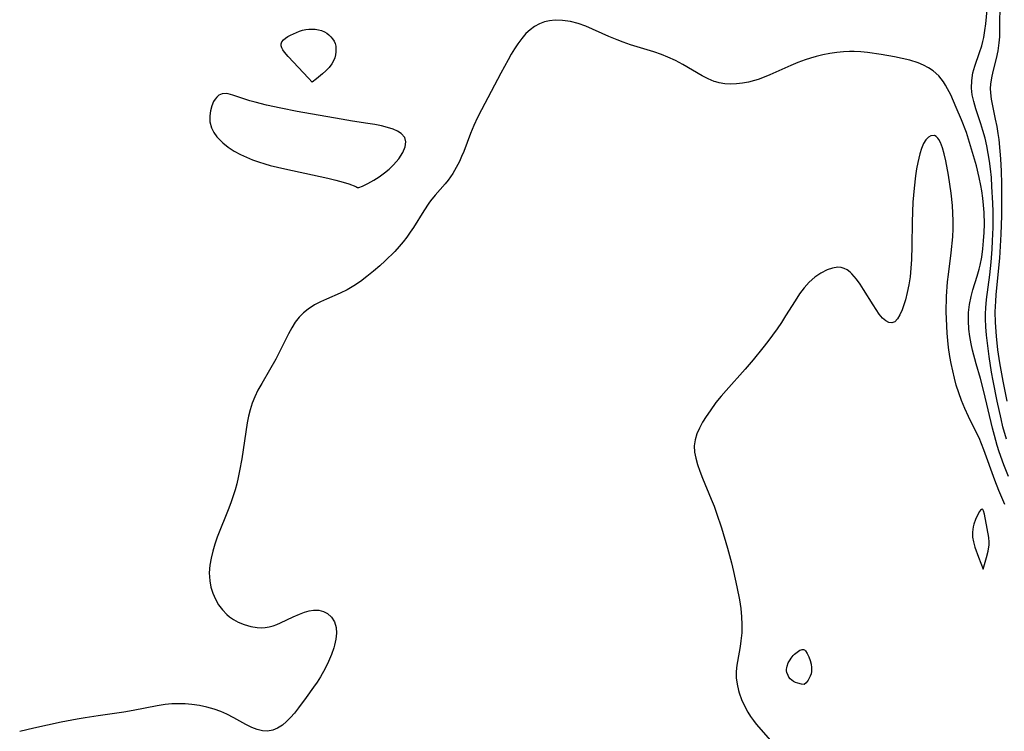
# Model space of a CAD drawing. Header units: metres. Extents: x 1073367 to 1082519, y 1569854 to 1574957.
# Tile 692 of 1056: x 1081273 to 1081493, y 1570230 to 1570389. Entities that reach past the tile are written whole.
import ezdxf

# ---------------------------------------------------------------- set-up
doc = ezdxf.new("R2010")
doc.units = ezdxf.units.M
doc.layers.add('CGG_CurvaNivelLidar_v1', color=253, linetype='Continuous', lineweight=30)

msp = doc.modelspace()

# ---------------------------------------------------------------- linework, layer by layer
at = {"layer": 'CGG_CurvaNivelLidar_v1'}
for p, q in [((1081492.2328, 1570386.2399, 78), (1081492.288, 1570393.514, 78)), ((1081489.0452, 1570387.905, 78.5), (1081489.3377, 1570391.0246, 78.5)), ((1081390.4103, 1570388.3194, 79), (1081389.2862, 1570387.9182, 79)), ((1081391.5915, 1570388.569, 79), (1081390.4103, 1570388.3194, 79)), ((1081392.814, 1570388.6901, 79), (1081391.5915, 1570388.569, 79)), ((1081394.4356, 1570388.6756, 79), (1081392.814, 1570388.6901, 79)), ((1081396.2138, 1570388.434, 79), (1081394.4356, 1570388.6756, 79)), ((1081397.9885, 1570387.9732, 79), (1081396.2138, 1570388.434, 79)), ((1081334.9991, 1570385.9917, 78.5), (1081335.6953, 1570386.2467, 78.5)), ((1081335.6953, 1570386.2467, 78.5), (1081336.382, 1570386.4459, 78.5)), ((1081336.382, 1570386.4459, 78.5), (1081337.0801, 1570386.5971, 78.5)), ((1081337.0801, 1570386.5971, 78.5), (1081337.783, 1570386.6955, 78.5)), ((1081337.783, 1570386.6955, 78.5), (1081338.4849, 1570386.7311, 78.5)), ((1081338.4849, 1570386.7311, 78.5), (1081339.2067, 1570386.6906, 78.5)), ((1081339.2067, 1570386.6906, 78.5), (1081339.9126, 1570386.5743, 78.5)), ((1081339.9126, 1570386.5743, 78.5), (1081340.5922, 1570386.3834, 78.5)), ((1081340.5922, 1570386.3834, 78.5), (1081341.2326, 1570386.1123, 78.5)), ((1081341.2326, 1570386.1123, 78.5), (1081341.7663, 1570385.7926, 78.5)), ((1081387.2097, 1570386.589, 79), (1081386.2791, 1570385.7126, 79)), ((1081388.2113, 1570387.3325, 79), (1081387.2097, 1570386.589, 79)), ((1081389.2862, 1570387.9182, 79), (1081388.2113, 1570387.3325, 79)), ((1081399.6389, 1570387.3629, 79), (1081397.9885, 1570387.9732, 79)), ((1081404.8465, 1570385.0707, 79), (1081399.6389, 1570387.3629, 79)), ((1081488.592, 1570384.875, 78.5), (1081488.8461, 1570386.3757, 78.5)), ((1081488.8461, 1570386.3757, 78.5), (1081489.0452, 1570387.905, 78.5)), ((1081492.1753, 1570384.9549, 78), (1081492.2328, 1570386.2399, 78)), ((1081331.5583, 1570383.4513, 78.5), (1081331.747, 1570383.8805, 78.5)), ((1081331.747, 1570383.8805, 78.5), (1081332.0921, 1570384.2845, 78.5)), ((1081332.0921, 1570384.2845, 78.5), (1081332.5501, 1570384.6677, 78.5)), ((1081332.5501, 1570384.6677, 78.5), (1081333.0894, 1570385.032, 78.5)), ((1081333.0894, 1570385.032, 78.5), (1081333.6872, 1570385.3766, 78.5)), ((1081333.6872, 1570385.3766, 78.5), (1081334.3274, 1570385.6986, 78.5)), ((1081334.3274, 1570385.6986, 78.5), (1081334.9991, 1570385.9917, 78.5)), ((1081341.7663, 1570385.7926, 78.5), (1081342.2551, 1570385.4125, 78.5)), ((1081342.2551, 1570385.4125, 78.5), (1081342.6962, 1570384.9837, 78.5)), ((1081342.6962, 1570384.9837, 78.5), (1081343.083, 1570384.5139, 78.5)), ((1081343.083, 1570384.5139, 78.5), (1081343.404, 1570384.0078, 78.5)), ((1081343.404, 1570384.0078, 78.5), (1081343.642, 1570383.4668, 78.5)), ((1081385.3439, 1570384.6323, 79), (1081384.4728, 1570383.4493, 79)), ((1081386.2791, 1570385.7126, 79), (1081385.3439, 1570384.6323, 79)), ((1081406.6624, 1570384.3137, 79), (1081404.8465, 1570385.0707, 79)), ((1081408.0104, 1570383.7959, 79), (1081406.6624, 1570384.3137, 79)), ((1081488.1533, 1570383.0123, 78.5), (1081488.3865, 1570383.9126, 78.5)), ((1081488.3865, 1570383.9126, 78.5), (1081488.592, 1570384.875, 78.5)), ((1081492.0677, 1570383.6832, 78), (1081492.1753, 1570384.9549, 78)), ((1081331.5589, 1570383.0138, 78.5), (1081331.5583, 1570383.4513, 78.5)), ((1081331.7082, 1570382.554, 78.5), (1081331.5589, 1570383.0138, 78.5)), ((1081331.9695, 1570382.0773, 78.5), (1081331.7082, 1570382.554, 78.5)), ((1081332.3138, 1570381.5877, 78.5), (1081331.9695, 1570382.0773, 78.5)), ((1081343.642, 1570383.4668, 78.5), (1081343.7849, 1570382.8729, 78.5)), ((1081343.7849, 1570382.8729, 78.5), (1081343.8366, 1570382.2528, 78.5)), ((1081343.8366, 1570382.2528, 78.5), (1081343.8129, 1570381.6169, 78.5)), ((1081383.7175, 1570382.3005, 79), (1081382.9908, 1570381.1044, 79)), ((1081384.4728, 1570383.4493, 79), (1081383.7175, 1570382.3005, 79)), ((1081409.6884, 1570383.2171, 79), (1081408.0104, 1570383.7959, 79)), ((1081414.8995, 1570381.6332, 79), (1081409.6884, 1570383.2171, 79)), ((1081457.298, 1570381.6579, 79), (1081455.746, 1570381.5002, 79)), ((1081458.6029, 1570381.7201, 79), (1081457.298, 1570381.6579, 79)), ((1081459.6358, 1570381.7166, 79), (1081458.6029, 1570381.7201, 79)), ((1081461.1448, 1570381.6321, 79), (1081459.6358, 1570381.7166, 79)), ((1081487.6816, 1570381.5172, 78.5), (1081488.1533, 1570383.0123, 78.5)), ((1081491.4382, 1570380.1415, 78), (1081491.8045, 1570381.8948, 78)), ((1081491.8045, 1570381.8948, 78), (1081492.0677, 1570383.6832, 78)), ((1081333.1706, 1570380.5756, 78.5), (1081332.3138, 1570381.5877, 78.5)), ((1081337.7077, 1570375.7309, 78.5), (1081333.1706, 1570380.5756, 78.5)), ((1081343.2938, 1570379.642, 78.5), (1081342.8809, 1570378.9236, 78.5)), ((1081343.5699, 1570380.3314, 78.5), (1081343.2938, 1570379.642, 78.5)), ((1081343.7239, 1570380.9748, 78.5), (1081343.5699, 1570380.3314, 78.5)), ((1081343.8129, 1570381.6169, 78.5), (1081343.7239, 1570380.9748, 78.5)), ((1081382.2836, 1570379.8744, 79), (1081380.6448, 1570376.8682, 79)), ((1081382.9908, 1570381.1044, 79), (1081382.2836, 1570379.8744, 79)), ((1081416.6022, 1570381.0471, 79), (1081414.8995, 1570381.6332, 79)), ((1081418.0236, 1570380.4739, 79), (1081416.6022, 1570381.0471, 79)), ((1081419.7169, 1570379.6693, 79), (1081418.0236, 1570380.4739, 79)), ((1081421.3617, 1570378.7828, 79), (1081419.7169, 1570379.6693, 79)), ((1081448.7077, 1570379.8357, 79), (1081447.0835, 1570379.2427, 79)), ((1081449.9132, 1570380.2274, 79), (1081448.7077, 1570379.8357, 79)), ((1081451.1296, 1570380.5786, 79), (1081449.9132, 1570380.2274, 79)), ((1081452.6584, 1570380.9552, 79), (1081451.1296, 1570380.5786, 79)), ((1081454.1984, 1570381.2635, 79), (1081452.6584, 1570380.9552, 79)), ((1081455.746, 1570381.5002, 79), (1081454.1984, 1570381.2635, 79)), ((1081462.6508, 1570381.4761, 79), (1081461.1448, 1570381.6321, 79)), ((1081465.6543, 1570381.0428, 79), (1081462.6508, 1570381.4761, 79)), ((1081468.6396, 1570380.5357, 79), (1081465.6543, 1570381.0428, 79)), ((1081470.3778, 1570380.1762, 79), (1081468.6396, 1570380.5357, 79)), ((1081472.0706, 1570379.7472, 79), (1081470.3778, 1570380.1762, 79)), ((1081473.9226, 1570379.1481, 79), (1081472.0706, 1570379.7472, 79)), ((1081486.6008, 1570378.4684, 78.5), (1081487.6816, 1570381.5172, 78.5)), ((1081490.7147, 1570377.2351, 78), (1081491.4382, 1570380.1415, 78)), ((1081341.587, 1570377.3924, 78.5), (1081340.8492, 1570376.6991, 78.5)), ((1081342.2836, 1570378.1409, 78.5), (1081341.587, 1570377.3924, 78.5)), ((1081342.8809, 1570378.9236, 78.5), (1081342.2836, 1570378.1409, 78.5)), ((1081425.6415, 1570376.2859, 79), (1081421.3617, 1570378.7828, 79)), ((1081445.4814, 1570378.5951, 79), (1081440.7992, 1570376.4936, 79)), ((1081447.0835, 1570379.2427, 79), (1081445.4814, 1570378.5951, 79)), ((1081475.1379, 1570378.6592, 79), (1081473.9226, 1570379.1481, 79)), ((1081476.2808, 1570378.0871, 79), (1081475.1379, 1570378.6592, 79)), ((1081477.3306, 1570377.4022, 79), (1081476.2808, 1570378.0871, 79)), ((1081478.5597, 1570376.2762, 79), (1081477.3306, 1570377.4022, 79)), ((1081486.1733, 1570376.9395, 78.5), (1081486.6008, 1570378.4684, 78.5)), ((1081338.5, 1570374.8379, 78.5), (1081337.7077, 1570375.7309, 78.5)), ((1081339.4739, 1570375.5648, 78.5), (1081338.5, 1570374.8379, 78.5)), ((1081340.8492, 1570376.6991, 78.5), (1081339.4739, 1570375.5648, 78.5)), ((1081380.6448, 1570376.8682, 79), (1081376.3207, 1570368.6976, 79)), ((1081426.9851, 1570375.5983, 79), (1081425.6415, 1570376.2859, 79)), ((1081428.3561, 1570375.0373, 79), (1081426.9851, 1570375.5983, 79)), ((1081437.3961, 1570375.208, 79), (1081436.038, 1570374.8566, 79)), ((1081438.1951, 1570375.4614, 79), (1081437.3961, 1570375.208, 79)), ((1081439.5014, 1570375.9464, 79), (1081438.1951, 1570375.4614, 79)), ((1081440.7992, 1570376.4936, 79), (1081439.5014, 1570375.9464, 79)), ((1081479.5992, 1570374.9443, 79), (1081478.5597, 1570376.2762, 79)), ((1081485.8803, 1570373.4983, 78.5), (1081485.909, 1570375.2322, 78.5)), ((1081485.909, 1570375.2322, 78.5), (1081486.1733, 1570376.9395, 78.5)), ((1081490.1928, 1570374.3796, 78), (1081490.4027, 1570375.8048, 78)), ((1081490.4027, 1570375.8048, 78), (1081490.7147, 1570377.2351, 78)), ((1081428.7583, 1570374.9069, 79), (1081428.3561, 1570375.0373, 79)), ((1081429.4462, 1570374.7239, 79), (1081428.7583, 1570374.9069, 79)), ((1081430.7125, 1570374.5079, 79), (1081429.4462, 1570374.7239, 79)), ((1081432.0046, 1570374.4231, 79), (1081430.7125, 1570374.5079, 79)), ((1081433.3135, 1570374.456, 79), (1081432.0046, 1570374.4231, 79)), ((1081434.6748, 1570374.6037, 79), (1081433.3135, 1570374.456, 79)), ((1081436.038, 1570374.8566, 79), (1081434.6748, 1570374.6037, 79)), ((1081480.0769, 1570374.1751, 79), (1081479.5992, 1570374.9443, 79)), ((1081480.5226, 1570373.3691, 79), (1081480.0769, 1570374.1751, 79)), ((1081481.2165, 1570371.9906, 79), (1081480.5226, 1570373.3691, 79)), ((1081486.0466, 1570372.0204, 78.5), (1081485.8803, 1570373.4983, 78.5)), ((1081490.1382, 1570373.4238, 78), (1081490.1928, 1570374.3796, 78)), ((1081490.1639, 1570372.5035, 78), (1081490.1382, 1570373.4238, 78)), ((1081316.8065, 1570371.0643, 79), (1081316.4791, 1570370.5177, 79)), ((1081317.1807, 1570371.532, 79), (1081316.8065, 1570371.0643, 79)), ((1081317.6885, 1570371.9614, 79), (1081317.1807, 1570371.532, 79)), ((1081318.4212, 1570372.2665, 79), (1081317.6885, 1570371.9614, 79)), ((1081319.3668, 1570372.2854, 79), (1081318.4212, 1570372.2665, 79)), ((1081319.7168, 1570372.2304, 79), (1081319.3668, 1570372.2854, 79)), ((1081320.7883, 1570371.96, 79), (1081319.7168, 1570372.2304, 79)), ((1081324.5982, 1570370.6897, 79), (1081320.7883, 1570371.96, 79)), ((1081325.8004, 1570370.3524, 79), (1081324.5982, 1570370.6897, 79)), ((1081482.4624, 1570369.2136, 79), (1081481.2165, 1570371.9906, 79)), ((1081486.3586, 1570370.542, 78.5), (1081486.0466, 1570372.0204, 78.5)), ((1081490.3308, 1570371.0453, 78), (1081490.1639, 1570372.5035, 78)), ((1081490.6039, 1570369.573, 78), (1081490.3308, 1570371.0453, 78)), ((1081315.7703, 1570368.4611, 79), (1081315.6253, 1570367.3115, 79)), ((1081316.0623, 1570369.5436, 79), (1081315.7703, 1570368.4611, 79)), ((1081316.4791, 1570370.5177, 79), (1081316.0623, 1570369.5436, 79)), ((1081328.3329, 1570369.743, 79), (1081325.8004, 1570370.3524, 79)), ((1081331.4921, 1570369.0466, 79), (1081328.3329, 1570369.743, 79)), ((1081335.1719, 1570368.3143, 79), (1081331.4921, 1570369.0466, 79)), ((1081376.3207, 1570368.6976, 79), (1081375.4448, 1570366.9553, 79)), ((1081483.6149, 1570366.4378, 79), (1081482.4624, 1570369.2136, 79)), ((1081486.8375, 1570368.8839, 78.5), (1081486.3586, 1570370.542, 78.5)), ((1081487.967, 1570365.5344, 78.5), (1081486.8375, 1570368.8839, 78.5)), ((1081491.2711, 1570366.5647, 78), (1081490.6039, 1570369.573, 78)), ((1081315.6253, 1570367.3115, 79), (1081315.6779, 1570365.9612, 79)), ((1081344.9644, 1570366.551, 79), (1081335.1719, 1570368.3143, 79)), ((1081347.5319, 1570366.1246, 79), (1081344.9644, 1570366.551, 79)), ((1081375.4448, 1570366.9553, 79), (1081374.6323, 1570365.1801, 79)), ((1081484.7195, 1570363.565, 79), (1081483.6149, 1570366.4378, 79)), ((1081491.588, 1570364.9698, 78), (1081491.2711, 1570366.5647, 78)), ((1081315.6779, 1570365.9612, 79), (1081316.009, 1570364.6321, 79)), ((1081316.009, 1570364.6321, 79), (1081316.5262, 1570363.5833, 79)), ((1081350.9622, 1570365.6414, 79), (1081347.5319, 1570366.1246, 79)), ((1081352.5063, 1570365.3873, 79), (1081350.9622, 1570365.6414, 79)), ((1081353.988, 1570365.0888, 79), (1081352.5063, 1570365.3873, 79)), ((1081355.3817, 1570364.7407, 79), (1081353.988, 1570365.0888, 79)), ((1081356.6528, 1570364.333, 79), (1081355.3817, 1570364.7407, 79)), ((1081357.5823, 1570363.9297, 79), (1081356.6528, 1570364.333, 79)), ((1081374.6323, 1570365.1801, 79), (1081373.8963, 1570363.388, 79)), ((1081488.4372, 1570364.0401, 78.5), (1081487.967, 1570365.5344, 78.5)), ((1081491.8583, 1570363.3465, 78), (1081491.588, 1570364.9698, 78)), ((1081316.5262, 1570363.5833, 79), (1081317.2385, 1570362.595, 79)), ((1081317.2385, 1570362.595, 79), (1081317.8532, 1570361.9234, 79)), ((1081317.8532, 1570361.9234, 79), (1081318.5395, 1570361.2835, 79)), ((1081358.4256, 1570363.3722, 79), (1081357.5823, 1570363.9297, 79)), ((1081359.1939, 1570362.4645, 79), (1081358.4256, 1570363.3722, 79)), ((1081359.4431, 1570361.5285, 79), (1081359.1939, 1570362.4645, 79)), ((1081373.8963, 1570363.388, 79), (1081372.3858, 1570359.3369, 79)), ((1081475.6896, 1570361.9791, 79.5), (1081475.1679, 1570361.1129, 79.5)), ((1081476.2233, 1570362.5459, 79.5), (1081475.6896, 1570361.9791, 79.5)), ((1081476.7951, 1570362.8845, 79.5), (1081476.2233, 1570362.5459, 79.5)), ((1081477.6019, 1570362.9135, 79.5), (1081476.7951, 1570362.8845, 79.5)), ((1081477.9885, 1570362.7027, 79.5), (1081477.6019, 1570362.9135, 79.5)), ((1081478.3459, 1570362.3525, 79.5), (1081477.9885, 1570362.7027, 79.5)), ((1081478.5819, 1570362.0297, 79.5), (1081478.3459, 1570362.3525, 79.5)), ((1081478.9444, 1570361.3607, 79.5), (1081478.5819, 1570362.0297, 79.5)), ((1081485.2215, 1570362.0937, 79), (1081484.7195, 1570363.565, 79)), ((1081486.5774, 1570357.638, 79), (1081485.2215, 1570362.0937, 79)), ((1081488.8952, 1570362.3328, 78.5), (1081488.4372, 1570364.0401, 78.5)), ((1081489.2768, 1570360.6466, 78.5), (1081488.8952, 1570362.3328, 78.5)), ((1081492.0331, 1570362.0623, 78), (1081491.8583, 1570363.3465, 78)), ((1081492.3065, 1570359.4618, 78), (1081492.0331, 1570362.0623, 78)), ((1081318.5395, 1570361.2835, 79), (1081319.7494, 1570360.3304, 79)), ((1081319.7494, 1570360.3304, 79), (1081321.0814, 1570359.4555, 79)), ((1081358.7867, 1570359.0977, 79), (1081359.3257, 1570360.4247, 79)), ((1081359.3257, 1570360.4247, 79), (1081359.4431, 1570361.5285, 79)), ((1081474.7192, 1570360.0505, 79.5), (1081474.3314, 1570358.8375, 79.5)), ((1081475.1679, 1570361.1129, 79.5), (1081474.7192, 1570360.0505, 79.5)), ((1081479.3898, 1570360.1834, 79.5), (1081478.9444, 1570361.3607, 79.5)), ((1081479.7691, 1570358.8109, 79.5), (1081479.3898, 1570360.1834, 79.5)), ((1081489.6053, 1570358.9385, 78.5), (1081489.2768, 1570360.6466, 78.5)), ((1081321.0814, 1570359.4555, 79), (1081322.5137, 1570358.6667, 79)), ((1081322.5137, 1570358.6667, 79), (1081323.8124, 1570358.0629, 79)), ((1081323.8124, 1570358.0629, 79), (1081325.1504, 1570357.5196, 79)), ((1081325.1504, 1570357.5196, 79), (1081326.5262, 1570357.028, 79)), ((1081356.7119, 1570356.3566, 79), (1081357.8876, 1570357.7195, 79)), ((1081357.8876, 1570357.7195, 79), (1081358.7867, 1570359.0977, 79)), ((1081371.911, 1570358.1995, 79), (1081371.4057, 1570357.0872, 79)), ((1081372.3858, 1570359.3369, 79), (1081371.911, 1570358.1995, 79)), ((1081474.3314, 1570358.8375, 79.5), (1081473.8695, 1570356.925, 79.5)), ((1081480.1044, 1570357.2978, 79.5), (1081479.7691, 1570358.8109, 79.5)), ((1081486.9862, 1570356.143, 79), (1081486.5774, 1570357.638, 79)), ((1081489.8835, 1570357.2134, 78.5), (1081489.6053, 1570358.9385, 78.5)), ((1081492.4437, 1570357.7391, 78), (1081492.3065, 1570359.4618, 78)), ((1081492.591, 1570354.9294, 78), (1081492.4437, 1570357.7391, 78)), ((1081326.5262, 1570357.028, 79), (1081327.9331, 1570356.5883, 79)), ((1081327.9331, 1570356.5883, 79), (1081329.1525, 1570356.2546, 79)), ((1081329.1525, 1570356.2546, 79), (1081332.3884, 1570355.4867, 79)), ((1081332.3884, 1570355.4867, 79), (1081340.2842, 1570353.7893, 79)), ((1081354.7085, 1570354.5515, 79), (1081355.744, 1570355.4231, 79)), ((1081355.744, 1570355.4231, 79), (1081356.7119, 1570356.3566, 79)), ((1081370.7314, 1570355.7411, 79), (1081369.98, 1570354.4592, 79)), ((1081371.4057, 1570357.0872, 79), (1081370.7314, 1570355.7411, 79)), ((1081473.5913, 1570355.444, 79.5), (1081473.3526, 1570353.9038, 79.5)), ((1081473.8695, 1570356.925, 79.5), (1081473.5913, 1570355.444, 79.5)), ((1081480.7076, 1570354.0325, 79.5), (1081480.1044, 1570357.2978, 79.5)), ((1081487.6129, 1570353.5629, 79), (1081486.9862, 1570356.143, 79)), ((1081490.1108, 1570355.4747, 78.5), (1081489.8835, 1570357.2134, 78.5)), ((1081490.3065, 1570353.5024, 78.5), (1081490.1108, 1570355.4747, 78.5)), ((1081340.2842, 1570353.7893, 79), (1081342.0285, 1570353.3982, 79)), ((1081342.0285, 1570353.3982, 79), (1081343.8258, 1570352.9509, 79)), ((1081352.3271, 1570352.9139, 79), (1081353.513, 1570353.6737, 79)), ((1081353.513, 1570353.6737, 79), (1081354.7085, 1570354.5515, 79)), ((1081369.4569, 1570353.6983, 79), (1081368.8986, 1570352.9646, 79)), ((1081369.98, 1570354.4592, 79), (1081369.4569, 1570353.6983, 79)), ((1081473.3526, 1570353.9038, 79.5), (1081473.0276, 1570351.1809, 79.5)), ((1081481.3091, 1570350.014, 79.5), (1081480.7076, 1570354.0325, 79.5)), ((1081487.9869, 1570351.7223, 79), (1081487.6129, 1570353.5629, 79)), ((1081490.4516, 1570351.5614, 78.5), (1081490.3065, 1570353.5024, 78.5)), ((1081492.6635, 1570352.1333, 78), (1081492.591, 1570354.9294, 78)), ((1081343.8258, 1570352.9509, 79), (1081345.4096, 1570352.5077, 79)), ((1081345.4096, 1570352.5077, 79), (1081346.723, 1570352.0929, 79)), ((1081346.723, 1570352.0929, 79), (1081348.2804, 1570351.4979, 79)), ((1081348.2804, 1570351.4979, 79), (1081348.5, 1570351.3436, 79)), ((1081348.5, 1570351.3436, 79), (1081348.6008, 1570351.2785, 79)), ((1081348.6008, 1570351.2785, 79), (1081348.9383, 1570351.3336, 79)), ((1081348.9383, 1570351.3336, 79), (1081349.7896, 1570351.6264, 79)), ((1081349.7896, 1570351.6264, 79), (1081350.9559, 1570352.1591, 79)), ((1081350.9559, 1570352.1591, 79), (1081352.3271, 1570352.9139, 79)), ((1081368.2277, 1570352.1478, 79), (1081366.0257, 1570349.6193, 79)), ((1081368.8986, 1570352.9646, 79), (1081368.2277, 1570352.1478, 79)), ((1081473.0276, 1570351.1809, 79.5), (1081472.7841, 1570347.988, 79.5)), ((1081488.1877, 1570350.5547, 79), (1081487.9869, 1570351.7223, 79)), ((1081490.646, 1570347.807, 78.5), (1081490.4516, 1570351.5614, 78.5)), ((1081492.6852, 1570347.814, 78), (1081492.6635, 1570352.1333, 78)), ((1081366.0257, 1570349.6193, 79), (1081364.9737, 1570348.3422, 79)), ((1081481.6075, 1570347.2787, 79.5), (1081481.3091, 1570350.014, 79.5)), ((1081488.4116, 1570348.9391, 79), (1081488.1877, 1570350.5547, 79)), ((1081488.5776, 1570347.3184, 79), (1081488.4116, 1570348.9391, 79)), ((1081364.5601, 1570347.7946, 79), (1081363.4341, 1570346.0926, 79)), ((1081364.9737, 1570348.3422, 79), (1081364.5601, 1570347.7946, 79)), ((1081472.7841, 1570347.988, 79.5), (1081472.6012, 1570343.6207, 79.5)), ((1081481.7353, 1570345.5708, 79.5), (1081481.6075, 1570347.2787, 79.5)), ((1081488.6886, 1570345.695, 79), (1081488.5776, 1570347.3184, 79)), ((1081490.6945, 1570345.9257, 78.5), (1081490.646, 1570347.807, 78.5)), ((1081492.6439, 1570344.9523, 78), (1081492.6852, 1570347.814, 78)), ((1081363.4341, 1570346.0926, 79), (1081361.1507, 1570342.3691, 79)), ((1081481.7966, 1570343.8614, 79.5), (1081481.7353, 1570345.5708, 79.5)), ((1081488.7492, 1570343.067, 79), (1081488.6886, 1570345.695, 79)), ((1081490.6778, 1570342.3905, 78.5), (1081490.6945, 1570345.9257, 78.5)), ((1081492.4993, 1570340.8292, 78), (1081492.6439, 1570344.9523, 78)), ((1081361.1507, 1570342.3691, 79), (1081360.4277, 1570341.2929, 79)), ((1081472.6012, 1570343.6207, 79.5), (1081472.5182, 1570338.2842, 79.5)), ((1081481.6667, 1570340.2506, 79.5), (1081481.7706, 1570342.0548, 79.5)), ((1081481.7706, 1570342.0548, 79.5), (1081481.7966, 1570343.8614, 79.5)), ((1081488.7032, 1570341.2204, 79), (1081488.7492, 1570343.067, 79)), ((1081490.569, 1570339.3754, 78.5), (1081490.6778, 1570342.3905, 78.5)), ((1081359.6427, 1570340.1983, 79), (1081358.8164, 1570339.127, 79)), ((1081360.4277, 1570341.2929, 79), (1081359.6427, 1570340.1983, 79)), ((1081481.3085, 1570336.6726, 79.5), (1081481.6667, 1570340.2506, 79.5)), ((1081488.5888, 1570339.3823, 79), (1081488.7032, 1570341.2204, 79)), ((1081492.1809, 1570335.5099, 78), (1081492.4993, 1570340.8292, 78)), ((1081357.9458, 1570338.086, 79), (1081356.9716, 1570337.0194, 79)), ((1081358.8164, 1570339.127, 79), (1081357.9458, 1570338.086, 79)), ((1081472.5182, 1570338.2842, 79.5), (1081472.4361, 1570335.2366, 79.5)), ((1081488.4046, 1570337.5575, 79), (1081488.5888, 1570339.3823, 79)), ((1081490.4627, 1570337.4938, 78.5), (1081490.569, 1570339.3754, 78.5)), ((1081356.9716, 1570337.0194, 79), (1081354.83, 1570334.8802, 79)), ((1081480.702, 1570331.8662, 79.5), (1081481.3085, 1570336.6726, 79.5)), ((1081487.7949, 1570333.9707, 79), (1081488.1441, 1570335.7514, 79)), ((1081488.1441, 1570335.7514, 79), (1081488.4046, 1570337.5575, 79)), ((1081490.2368, 1570334.5864, 78.5), (1081490.4627, 1570337.4938, 78.5)), ((1081491.8626, 1570331.8303, 78), (1081492.1809, 1570335.5099, 78)), ((1081353.6693, 1570333.8096, 79), (1081352.2296, 1570332.5774, 79)), ((1081354.83, 1570334.8802, 79), (1081353.6693, 1570333.8096, 79)), ((1081454.8192, 1570333.2701, 79.5), (1081453.6115, 1570332.8535, 79.5)), ((1081455.994, 1570333.4494, 79.5), (1081454.8192, 1570333.2701, 79.5)), ((1081456.7341, 1570333.4067, 79.5), (1081455.994, 1570333.4494, 79.5)), ((1081457.4398, 1570333.219, 79.5), (1081456.7341, 1570333.4067, 79.5)), ((1081472.3271, 1570333.2561, 79.5), (1081472.1389, 1570331.3566, 79.5)), ((1081472.4361, 1570335.2366, 79.5), (1081472.3271, 1570333.2561, 79.5)), ((1081487.5666, 1570333.0332, 79), (1081487.7949, 1570333.9707, 79)), ((1081489.9383, 1570331.7886, 78.5), (1081490.2368, 1570334.5864, 78.5)), ((1081350.7576, 1570331.3963, 79), (1081349.3056, 1570330.2954, 79)), ((1081352.2296, 1570332.5774, 79), (1081350.7576, 1570331.3963, 79)), ((1081450.862, 1570331.2439, 79.5), (1081449.6122, 1570330.161, 79.5)), ((1081452.2224, 1570332.154, 79.5), (1081450.862, 1570331.2439, 79.5)), ((1081453.6115, 1570332.8535, 79.5), (1081452.2224, 1570332.154, 79.5)), ((1081458.1099, 1570332.8727, 79.5), (1081457.4398, 1570333.219, 79.5)), ((1081458.7421, 1570332.3898, 79.5), (1081458.1099, 1570332.8727, 79.5)), ((1081459.1426, 1570332.0095, 79.5), (1081458.7421, 1570332.3898, 79.5)), ((1081459.6667, 1570331.4328, 79.5), (1081459.1426, 1570332.0095, 79.5)), ((1081460.176, 1570330.7947, 79.5), (1081459.6667, 1570331.4328, 79.5)), ((1081472.1389, 1570331.3566, 79.5), (1081471.8656, 1570329.508, 79.5)), ((1081480.5365, 1570330.2219, 79.5), (1081480.702, 1570331.8662, 79.5)), ((1081486.182, 1570328.4464, 79), (1081487.1271, 1570331.492, 79)), ((1081487.1271, 1570331.492, 79), (1081487.5666, 1570333.0332, 79)), ((1081489.2468, 1570326.2294, 78.5), (1081489.9383, 1570331.7886, 78.5)), ((1081491.4046, 1570327.2841, 78), (1081491.8626, 1570331.8303, 78)), ((1081347.81, 1570329.2771, 79), (1081346.3325, 1570328.4233, 79)), ((1081349.3056, 1570330.2954, 79), (1081347.81, 1570329.2771, 79)), ((1081448.4785, 1570328.897, 79.5), (1081447.4321, 1570327.4899, 79.5)), ((1081449.6122, 1570330.161, 79.5), (1081448.4785, 1570328.897, 79.5)), ((1081460.9711, 1570329.6692, 79.5), (1081460.176, 1570330.7947, 79.5)), ((1081461.7454, 1570328.4634, 79.5), (1081460.9711, 1570329.6692, 79.5)), ((1081471.8656, 1570329.508, 79.5), (1081471.5232, 1570327.7922, 79.5)), ((1081480.32, 1570326.9272, 79.5), (1081480.5365, 1570330.2219, 79.5)), ((1081344.807, 1570327.6675, 79), (1081341.7038, 1570326.3238, 79)), ((1081346.3325, 1570328.4233, 79), (1081344.807, 1570327.6675, 79)), ((1081447.4321, 1570327.4899, 79.5), (1081446.4434, 1570325.9863, 79.5)), ((1081463.8642, 1570325.0318, 79.5), (1081461.7454, 1570328.4634, 79.5)), ((1081471.5232, 1570327.7922, 79.5), (1081471.1163, 1570326.1662, 79.5)), ((1081480.226, 1570323.5127, 79.5), (1081480.32, 1570326.9272, 79.5)), ((1081485.4096, 1570325.1604, 79), (1081485.7662, 1570326.9179, 79)), ((1081485.7662, 1570326.9179, 79), (1081486.182, 1570328.4464, 79)), ((1081491.2897, 1570325.8617, 78), (1081491.4046, 1570327.2841, 78)), ((1081339.0583, 1570325.0308, 79), (1081337.6051, 1570324.108, 79)), ((1081340.3567, 1570325.7065, 79), (1081339.0583, 1570325.0308, 79)), ((1081341.7038, 1570326.3238, 79), (1081340.3567, 1570325.7065, 79)), ((1081446.4434, 1570325.9863, 79.5), (1081444.3254, 1570322.5758, 79.5)), ((1081464.5344, 1570324.0068, 79.5), (1081463.8642, 1570325.0318, 79.5)), ((1081470.7762, 1570325.0296, 79.5), (1081470.4025, 1570323.9793, 79.5)), ((1081471.1163, 1570326.1662, 79.5), (1081470.7762, 1570325.0296, 79.5)), ((1081485.2044, 1570323.3835, 79), (1081485.4096, 1570325.1604, 79)), ((1081489.0882, 1570324.3871, 78.5), (1081489.2468, 1570326.2294, 78.5)), ((1081491.1883, 1570323.476, 78), (1081491.2897, 1570325.8617, 78)), ((1081335.6126, 1570322.3009, 79), (1081334.7272, 1570321.1566, 79)), ((1081336.5558, 1570323.2593, 79), (1081335.6126, 1570322.3009, 79)), ((1081337.6051, 1570324.108, 79), (1081336.5558, 1570323.2593, 79)), ((1081444.3254, 1570322.5758, 79.5), (1081443.3852, 1570321.1327, 79.5)), ((1081465.2699, 1570322.9726, 79.5), (1081464.5344, 1570324.0068, 79.5)), ((1081466.0073, 1570322.0976, 79.5), (1081465.2699, 1570322.9726, 79.5)), ((1081469.8857, 1570322.8297, 79.5), (1081469.3289, 1570321.9263, 79.5)), ((1081470.4025, 1570323.9793, 79.5), (1081469.8857, 1570322.8297, 79.5)), ((1081480.2464, 1570321.9244, 79.5), (1081480.226, 1570323.5127, 79.5)), ((1081485.1713, 1570321.5093, 79), (1081485.2044, 1570323.3835, 79)), ((1081489.0302, 1570321.9474, 78.5), (1081489.0314, 1570323.0832, 78.5)), ((1081489.0314, 1570323.0832, 78.5), (1081489.0882, 1570324.3871, 78.5)), ((1081491.2279, 1570321.1204, 78), (1081491.1883, 1570323.476, 78)), ((1081334.7272, 1570321.1566, 79), (1081333.941, 1570319.9158, 79)), ((1081443.3852, 1570321.1327, 79.5), (1081442.4122, 1570319.6992, 79.5)), ((1081466.7026, 1570321.4779, 79.5), (1081466.0073, 1570322.0976, 79.5)), ((1081467.3891, 1570321.0955, 79.5), (1081466.7026, 1570321.4779, 79.5)), ((1081468.0451, 1570321.0046, 79.5), (1081467.3891, 1570321.0955, 79.5)), ((1081468.7166, 1570321.2923, 79.5), (1081468.0451, 1570321.0046, 79.5)), ((1081469.3289, 1570321.9263, 79.5), (1081468.7166, 1570321.2923, 79.5)), ((1081480.4102, 1570318.7132, 79.5), (1081480.2464, 1570321.9244, 79.5)), ((1081485.3016, 1570319.6277, 79), (1081485.1713, 1570321.5093, 79)), ((1081489.0988, 1570320.1234, 78.5), (1081489.0302, 1570321.9474, 78.5)), ((1081489.2343, 1570318.2941, 78.5), (1081489.0988, 1570320.1234, 78.5)), ((1081491.4436, 1570318.0763, 78), (1081491.2279, 1570321.1204, 78)), ((1081333.2184, 1570318.606, 79), (1081330.3621, 1570312.9135, 79)), ((1081333.941, 1570319.9158, 79), (1081333.2184, 1570318.606, 79)), ((1081442.4122, 1570319.6992, 79.5), (1081440.3305, 1570316.8288, 79.5)), ((1081480.5522, 1570317.1129, 79.5), (1081480.4102, 1570318.7132, 79.5)), ((1081485.5281, 1570317.9745, 79), (1081485.3016, 1570319.6277, 79)), ((1081485.8329, 1570316.3214, 79), (1081485.5281, 1570317.9745, 79)), ((1081489.4213, 1570316.4609, 78.5), (1081489.2343, 1570318.2941, 78.5)), ((1081491.7856, 1570315.0247, 78), (1081491.4436, 1570318.0763, 78)), ((1081440.3305, 1570316.8288, 79.5), (1081439.2448, 1570315.4218, 79.5)), ((1081480.739, 1570315.5189, 79.5), (1081480.5522, 1570317.1129, 79.5)), ((1081486.1297, 1570314.9475, 79), (1081485.8329, 1570316.3214, 79)), ((1081489.8066, 1570313.4859, 78.5), (1081489.4213, 1570316.4609, 78.5)), ((1081439.2448, 1570315.4218, 79.5), (1081437.0999, 1570312.8005, 79.5)), ((1081481.0393, 1570313.5447, 79.5), (1081480.739, 1570315.5189, 79.5)), ((1081481.336, 1570311.9284, 79.5), (1081481.0393, 1570313.5447, 79.5)), ((1081486.9153, 1570311.8704, 79), (1081486.1297, 1570314.9475, 79)), ((1081490.3631, 1570309.9764, 78.5), (1081489.8066, 1570313.4859, 78.5)), ((1081492.2075, 1570312.0737, 78), (1081491.7856, 1570315.0247, 78)), ((1081330.3621, 1570312.9135, 79), (1081328.9936, 1570310.4729, 79)), ((1081437.0999, 1570312.8005, 79.5), (1081435.262, 1570310.6782, 79.5)), ((1081482.042, 1570308.7028, 79.5), (1081481.336, 1570311.9284, 79.5)), ((1081487.8697, 1570308.5842, 79), (1081486.9153, 1570311.8704, 79)), ((1081492.9146, 1570307.9784, 78), (1081492.2075, 1570312.0737, 78)), ((1081328.9936, 1570310.4729, 79), (1081327.2477, 1570307.5102, 79)), ((1081435.262, 1570310.6782, 79.5), (1081431.0388, 1570305.9397, 79.5)), ((1081490.7019, 1570308.0591, 78.5), (1081490.3631, 1570309.9764, 78.5)), ((1081327.2477, 1570307.5102, 79), (1081326.3843, 1570305.9559, 79)), ((1081482.4684, 1570307.1009, 79.5), (1081482.042, 1570308.7028, 79.5)), ((1081483.0194, 1570305.3638, 79.5), (1081482.4684, 1570307.1009, 79.5)), ((1081488.6362, 1570305.7035, 79), (1081487.8697, 1570308.5842, 79)), ((1081491.5901, 1570303.5015, 78.5), (1081490.7019, 1570308.0591, 78.5)), ((1081493.821, 1570303.5134, 78), (1081492.9146, 1570307.9784, 78)), ((1081326.3843, 1570305.9559, 79), (1081325.6834, 1570304.5282, 79)), ((1081429.9204, 1570304.6348, 79.5), (1081428.7598, 1570303.1959, 79.5)), ((1081431.0388, 1570305.9397, 79.5), (1081429.9204, 1570304.6348, 79.5)), ((1081483.6453, 1570303.6534, 79.5), (1081483.0194, 1570305.3638, 79.5)), ((1081490.5949, 1570297.4501, 79), (1081488.6362, 1570305.7035, 79)), ((1081325.0857, 1570303.0605, 79), (1081324.6334, 1570301.6218, 79)), ((1081325.6834, 1570304.5282, 79), (1081325.0857, 1570303.0605, 79)), ((1081428.7598, 1570303.1959, 79.5), (1081427.4275, 1570301.3917, 79.5)), ((1081484.3833, 1570301.8528, 79.5), (1081483.6453, 1570303.6534, 79.5)), ((1081492.47, 1570299.5527, 78.5), (1081491.5901, 1570303.5015, 78.5)), ((1081324.6334, 1570301.6218, 79), (1081324.2737, 1570300.1465, 79)), ((1081427.4275, 1570301.3917, 79.5), (1081426.5587, 1570300.1097, 79.5)), ((1081485.1886, 1570300.0866, 79.5), (1081484.3833, 1570301.8528, 79.5)), ((1081323.98, 1570298.6434, 79), (1081323.6647, 1570296.6735, 79)), ((1081324.2737, 1570300.1465, 79), (1081323.98, 1570298.6434, 79)), ((1081425.7659, 1570298.8182, 79.5), (1081425.0722, 1570297.5169, 79.5)), ((1081426.5587, 1570300.1097, 79.5), (1081425.7659, 1570298.8182, 79.5)), ((1081486.7825, 1570296.9167, 79.5), (1081485.1886, 1570300.0866, 79.5)), ((1081492.8996, 1570297.8205, 78.5), (1081492.47, 1570299.5527, 78.5)), ((1081323.6647, 1570296.6735, 79), (1081322.778, 1570290.6187, 79)), ((1081424.5011, 1570296.1888, 79.5), (1081424.0993, 1570294.8496, 79.5)), ((1081425.0722, 1570297.5169, 79.5), (1081424.5011, 1570296.1888, 79.5)), ((1081487.5488, 1570295.3197, 79.5), (1081486.7825, 1570296.9167, 79.5)), ((1081490.9973, 1570295.8644, 79), (1081490.5949, 1570297.4501, 79)), ((1081491.6285, 1570293.6108, 79), (1081490.9973, 1570295.8644, 79)), ((1081493.6812, 1570295.0285, 78.5), (1081492.8996, 1570297.8205, 78.5)), ((1081424.0993, 1570294.8496, 79.5), (1081423.9138, 1570293.4987, 79.5)), ((1081488.6464, 1570292.6645, 79.5), (1081487.5488, 1570295.3197, 79.5)), ((1081423.9138, 1570293.4987, 79.5), (1081423.9783, 1570292.1386, 79.5)), ((1081423.9783, 1570292.1386, 79.5), (1081424.241, 1570290.7607, 79.5)), ((1081491.1111, 1570285.8391, 79.5), (1081488.6464, 1570292.6645, 79.5)), ((1081492.0795, 1570292.161, 79), (1081491.6285, 1570293.6108, 79)), ((1081493.0738, 1570289.295, 79), (1081492.0795, 1570292.161, 79)), ((1081322.778, 1570290.6187, 79), (1081322.295, 1570287.9095, 79)), ((1081424.241, 1570290.7607, 79.5), (1081424.6377, 1570289.3593, 79.5)), ((1081424.6377, 1570289.3593, 79.5), (1081425.1523, 1570287.834, 79.5)), ((1081494.1127, 1570286.6697, 79), (1081493.0738, 1570289.295, 79)), ((1081322.295, 1570287.9095, 79), (1081321.9985, 1570286.485, 79)), ((1081425.1523, 1570287.834, 79.5), (1081425.7364, 1570286.2858, 79.5)), ((1081321.6616, 1570285.0695, 79), (1081321.2759, 1570283.6663, 79)), ((1081321.9985, 1570286.485, 79), (1081321.6616, 1570285.0695, 79)), ((1081425.7364, 1570286.2858, 79.5), (1081427.709, 1570281.5883, 79.5)), ((1081492.0059, 1570283.5701, 79.5), (1081491.1111, 1570285.8391, 79.5)), ((1081321.2759, 1570283.6663, 79), (1081320.8547, 1570282.3338, 79)), ((1081493.3536, 1570280.3922, 79.5), (1081492.0059, 1570283.5701, 79.5)), ((1081320.3928, 1570281.0123, 79), (1081319.8644, 1570279.6006, 79)), ((1081320.8547, 1570282.3338, 79), (1081320.3928, 1570281.0123, 79)), ((1081427.709, 1570281.5883, 79.5), (1081428.3265, 1570280.0279, 79.5)), ((1081319.8644, 1570279.6006, 79), (1081317.3039, 1570273.126, 79)), ((1081428.3265, 1570280.0279, 79.5), (1081428.908, 1570278.4426, 79.5)), ((1081428.908, 1570278.4426, 79.5), (1081429.9832, 1570275.219, 79.5)), ((1081487.6462, 1570278.8379, 80), (1081487.1837, 1570278.0328, 80)), ((1081487.8684, 1570279.1371, 80), (1081487.6462, 1570278.8379, 80)), ((1081488.0759, 1570279.3331, 80), (1081487.8684, 1570279.1371, 80)), ((1081488.2611, 1570279.3894, 80), (1081488.0759, 1570279.3331, 80)), ((1081488.4164, 1570279.279, 80), (1081488.2611, 1570279.3894, 80)), ((1081488.549, 1570279.0324, 80), (1081488.4164, 1570279.279, 80)), ((1081488.7697, 1570278.2648, 80), (1081488.549, 1570279.0324, 80)), ((1081489.3458, 1570275.0813, 80), (1081488.7697, 1570278.2648, 80)), ((1081486.7384, 1570277.0626, 80), (1081486.371, 1570275.9992, 80)), ((1081487.1837, 1570278.0328, 80), (1081486.7384, 1570277.0626, 80)), ((1081429.9832, 1570275.219, 79.5), (1081431.3469, 1570270.6232, 79.5)), ((1081486.0911, 1570274.2596, 80), (1081486.0826, 1570273.6696, 80)), ((1081486.144, 1570274.8472, 80), (1081486.0911, 1570274.2596, 80)), ((1081486.2374, 1570275.4287, 80), (1081486.144, 1570274.8472, 80)), ((1081486.371, 1570275.9992, 80), (1081486.2374, 1570275.4287, 80)), ((1081489.7524, 1570273.0602, 80), (1081489.3458, 1570275.0813, 80)), ((1081317.3039, 1570273.126, 79), (1081316.7592, 1570271.5395, 79)), ((1081486.0826, 1570273.6696, 80), (1081486.1176, 1570273.1314, 80)), ((1081486.1176, 1570273.1314, 80), (1081486.2878, 1570272.0605, 80)), ((1081486.2878, 1570272.0605, 80), (1081486.6119, 1570270.8613, 80)), ((1081489.8433, 1570271.9586, 80), (1081489.7524, 1570273.0602, 80)), ((1081489.8141, 1570271.3663, 80), (1081489.8433, 1570271.9586, 80)), ((1081316.2902, 1570269.9886, 79), (1081315.9051, 1570268.4369, 79)), ((1081316.7592, 1570271.5395, 79), (1081316.2902, 1570269.9886, 79)), ((1081431.3469, 1570270.6232, 79.5), (1081432.223, 1570267.3753, 79.5)), ((1081486.6119, 1570270.8613, 80), (1081487.4045, 1570268.6711, 80)), ((1081489.2516, 1570268.5513, 80), (1081489.5952, 1570269.9937, 80)), ((1081489.5952, 1570269.9937, 80), (1081489.8141, 1570271.3663, 80)), ((1081315.9051, 1570268.4369, 79), (1081315.6379, 1570266.8855, 79)), ((1081432.223, 1570267.3753, 79.5), (1081432.6967, 1570265.4356, 79.5)), ((1081487.4045, 1570268.6711, 80), (1081488.5, 1570265.9701, 80)), ((1081488.5, 1570265.9701, 80), (1081489.2516, 1570268.5513, 80)), ((1081315.6379, 1570266.8855, 79), (1081315.5197, 1570265.1159, 79)), ((1081315.5197, 1570265.1159, 79), (1081315.6229, 1570263.3718, 79)), ((1081432.6967, 1570265.4356, 79.5), (1081433.4379, 1570262.0335, 79.5)), ((1081315.6229, 1570263.3718, 79), (1081315.8908, 1570261.9573, 79)), ((1081315.8908, 1570261.9573, 79), (1081316.3126, 1570260.5899, 79)), ((1081433.4379, 1570262.0335, 79.5), (1081433.9847, 1570259.126, 79.5)), ((1081316.3126, 1570260.5899, 79), (1081316.8924, 1570259.2485, 79)), ((1081316.8924, 1570259.2485, 79), (1081317.608, 1570257.9881, 79)), ((1081433.9847, 1570259.126, 79.5), (1081434.2998, 1570257.1264, 79.5)), ((1081317.608, 1570257.9881, 79), (1081318.453, 1570256.8298, 79)), ((1081318.453, 1570256.8298, 79), (1081319.4295, 1570255.8016, 79)), ((1081335.6926, 1570255.9233, 79), (1081336.7628, 1570256.3332, 79)), ((1081336.7628, 1570256.3332, 79), (1081337.8157, 1570256.6397, 79)), ((1081337.8157, 1570256.6397, 79), (1081338.8461, 1570256.8008, 79)), ((1081338.8461, 1570256.8008, 79), (1081339.9754, 1570256.7635, 79)), ((1081339.9754, 1570256.7635, 79), (1081341.0309, 1570256.497, 79)), ((1081341.0309, 1570256.497, 79), (1081341.9717, 1570256.01, 79)), ((1081434.2998, 1570257.1264, 79.5), (1081434.4974, 1570255.3312, 79.5)), ((1081319.4295, 1570255.8016, 79), (1081320.0145, 1570255.311, 79)), ((1081320.0145, 1570255.311, 79), (1081320.9456, 1570254.6739, 79)), ((1081320.9456, 1570254.6739, 79), (1081321.9385, 1570254.1339, 79)), ((1081321.9385, 1570254.1339, 79), (1081323.3337, 1570253.5515, 79)), ((1081331.4067, 1570253.928, 79), (1081334.2626, 1570255.286, 79)), ((1081334.2626, 1570255.286, 79), (1081335.6926, 1570255.9233, 79)), ((1081341.9717, 1570256.01, 79), (1081342.8565, 1570255.1938, 79)), ((1081342.8565, 1570255.1938, 79), (1081343.5084, 1570254.1523, 79)), ((1081343.5084, 1570254.1523, 79), (1081343.8906, 1570252.9359, 79)), ((1081434.4974, 1570255.3312, 79.5), (1081434.5773, 1570253.5506, 79.5)), ((1081323.3337, 1570253.5515, 79), (1081324.7759, 1570253.1324, 79)), ((1081324.7759, 1570253.1324, 79), (1081326.2368, 1570252.8925, 79)), ((1081326.2368, 1570252.8925, 79), (1081327.1328, 1570252.846, 79)), ((1081327.1328, 1570252.846, 79), (1081328.0212, 1570252.8888, 79)), ((1081328.0212, 1570252.8888, 79), (1081328.9197, 1570253.0345, 79)), ((1081328.9197, 1570253.0345, 79), (1081329.7983, 1570253.2753, 79)), ((1081329.7983, 1570253.2753, 79), (1081330.606, 1570253.5769, 79)), ((1081330.606, 1570253.5769, 79), (1081331.4067, 1570253.928, 79)), ((1081343.8906, 1570252.9359, 79), (1081343.9756, 1570251.679, 79)), ((1081434.5773, 1570253.5506, 79.5), (1081434.5155, 1570251.7386, 79.5)), ((1081343.8375, 1570250.3358, 79), (1081343.5225, 1570248.9326, 79)), ((1081343.9756, 1570251.679, 79), (1081343.8375, 1570250.3358, 79)), ((1081434.3491, 1570249.9556, 79.5), (1081434.1836, 1570248.6515, 79.5)), ((1081434.5155, 1570251.7386, 79.5), (1081434.3491, 1570249.9556, 79.5)), ((1081343.364, 1570248.3888, 79), (1081342.8221, 1570246.8422, 79)), ((1081343.5225, 1570248.9326, 79), (1081343.364, 1570248.3888, 79)), ((1081434.1836, 1570248.6515, 79.5), (1081433.9775, 1570247.3769, 79.5)), ((1081446.3159, 1570246.9224, 79.5), (1081446.9032, 1570247.425, 79.5)), ((1081446.9032, 1570247.425, 79.5), (1081447.4938, 1570247.8162, 79.5)), ((1081447.4938, 1570247.8162, 79.5), (1081447.7793, 1570247.9491, 79.5)), ((1081447.7793, 1570247.9491, 79.5), (1081448.0517, 1570248.0218, 79.5)), ((1081448.0517, 1570248.0218, 79.5), (1081448.3048, 1570248.0145, 79.5)), ((1081448.3048, 1570248.0145, 79.5), (1081448.5514, 1570247.8988, 79.5)), ((1081448.5514, 1570247.8988, 79.5), (1081448.7741, 1570247.6914, 79.5)), ((1081448.7741, 1570247.6914, 79.5), (1081449.1685, 1570247.0931, 79.5)), ((1081342.1582, 1570245.2813, 79), (1081341.3907, 1570243.7243, 79)), ((1081342.8221, 1570246.8422, 79), (1081342.1582, 1570245.2813, 79)), ((1081433.9775, 1570247.3769, 79.5), (1081433.4089, 1570244.4841, 79.5)), ((1081444.9332, 1570244.9945, 79.5), (1081445.3119, 1570245.6881, 79.5)), ((1081445.3119, 1570245.6881, 79.5), (1081445.531, 1570246.0203, 79.5)), ((1081445.531, 1570246.0203, 79.5), (1081446.0351, 1570246.6398, 79.5)), ((1081446.0351, 1570246.6398, 79.5), (1081446.3159, 1570246.9224, 79.5)), ((1081449.1685, 1570247.0931, 79.5), (1081449.5121, 1570246.3507, 79.5)), ((1081449.5121, 1570246.3507, 79.5), (1081449.8058, 1570245.5342, 79.5)), ((1081449.8058, 1570245.5342, 79.5), (1081450.0129, 1570244.7398, 79.5)), ((1081341.3907, 1570243.7243, 79), (1081340.3563, 1570241.8975, 79)), ((1081433.4089, 1570244.4841, 79.5), (1081433.2486, 1570243.0518, 79.5)), ((1081433.2486, 1570243.0518, 79.5), (1081433.2749, 1570241.6606, 79.5)), ((1081444.5215, 1570243.56, 79.5), (1081444.5621, 1570243.9201, 79.5)), ((1081444.54, 1570243.2002, 79.5), (1081444.5215, 1570243.56, 79.5)), ((1081444.6097, 1570242.8437, 79.5), (1081444.54, 1570243.2002, 79.5)), ((1081444.5621, 1570243.9201, 79.5), (1081444.6514, 1570244.2802, 79.5)), ((1081444.6514, 1570244.2802, 79.5), (1081444.9332, 1570244.9945, 79.5)), ((1081450.1033, 1570243.0767, 79.5), (1081450.0013, 1570242.5554, 79.5)), ((1081450.0129, 1570244.7398, 79.5), (1081450.1312, 1570243.9899, 79.5)), ((1081450.1448, 1570243.5807, 79.5), (1081450.1033, 1570243.0767, 79.5)), ((1081450.1312, 1570243.9899, 79.5), (1081450.1448, 1570243.5807, 79.5)), ((1081340.3563, 1570241.8975, 79), (1081339.6133, 1570240.7197, 79)), ((1081433.2749, 1570241.6606, 79.5), (1081433.4661, 1570240.2566, 79.5)), ((1081444.8657, 1570242.1499, 79.5), (1081444.6097, 1570242.8437, 79.5)), ((1081445.0682, 1570241.8066, 79.5), (1081444.8657, 1570242.1499, 79.5)), ((1081445.3483, 1570241.4652, 79.5), (1081445.0682, 1570241.8066, 79.5)), ((1081445.6955, 1570241.1467, 79.5), (1081445.3483, 1570241.4652, 79.5)), ((1081446.0992, 1570240.871, 79.5), (1081445.6955, 1570241.1467, 79.5)), ((1081446.5572, 1570240.6464, 79.5), (1081446.0992, 1570240.871, 79.5)), ((1081449.3886, 1570241.1709, 79.5), (1081448.8994, 1570240.5587, 79.5)), ((1081449.6246, 1570241.562, 79.5), (1081449.3886, 1570241.1709, 79.5)), ((1081449.8406, 1570242.0423, 79.5), (1081449.6246, 1570241.562, 79.5)), ((1081450.0013, 1570242.5554, 79.5), (1081449.8406, 1570242.0423, 79.5)), ((1081338.8349, 1570239.5637, 79), (1081337.1874, 1570237.2649, 79)), ((1081339.6133, 1570240.7197, 79), (1081338.8349, 1570239.5637, 79)), ((1081433.4661, 1570240.2566, 79.5), (1081433.7959, 1570238.8491, 79.5)), ((1081433.7959, 1570238.8491, 79.5), (1081433.9622, 1570238.2876, 79.5)), ((1081447.0298, 1570240.4771, 79.5), (1081446.5572, 1570240.6464, 79.5)), ((1081447.8915, 1570240.2724, 79.5), (1081447.0298, 1570240.4771, 79.5)), ((1081448.5, 1570240.1974, 79.5), (1081447.8915, 1570240.2724, 79.5)), ((1081448.8994, 1570240.5587, 79.5), (1081448.5, 1570240.1974, 79.5)), ((1081337.1874, 1570237.2649, 79), (1081335.4544, 1570234.9167, 79)), ((1081433.9622, 1570238.2876, 79.5), (1081434.4816, 1570236.8287, 79.5)), ((1081434.4816, 1570236.8287, 79.5), (1081435.1189, 1570235.3945, 79.5)), ((1081298.5164, 1570234.3353, 79), (1081296.3857, 1570233.9702, 79)), ((1081303.8596, 1570235.4225, 79), (1081298.5164, 1570234.3353, 79)), ((1081305.6379, 1570235.6884, 79), (1081303.8596, 1570235.4225, 79)), ((1081307.13, 1570235.8175, 79), (1081305.6379, 1570235.6884, 79)), ((1081308.6244, 1570235.8608, 79), (1081307.13, 1570235.8175, 79)), ((1081310.1241, 1570235.8209, 79), (1081308.6244, 1570235.8608, 79)), ((1081311.6148, 1570235.6934, 79), (1081310.1241, 1570235.8209, 79)), ((1081313.2979, 1570235.4364, 79), (1081311.6148, 1570235.6934, 79)), ((1081314.9538, 1570235.076, 79), (1081313.2979, 1570235.4364, 79)), ((1081316.5739, 1570234.6279, 79), (1081314.9538, 1570235.076, 79)), ((1081318.1162, 1570234.1057, 79), (1081316.5739, 1570234.6279, 79)), ((1081335.4544, 1570234.9167, 79), (1081334.539, 1570233.7439, 79)), ((1081435.1189, 1570235.3945, 79.5), (1081435.8753, 1570234.0005, 79.5)), ((1081285.9754, 1570232.418, 79), (1081282.412, 1570231.7115, 79)), ((1081287.7601, 1570232.7372, 79), (1081285.9754, 1570232.418, 79)), ((1081290.6963, 1570233.1864, 79), (1081287.7601, 1570232.7372, 79)), ((1081296.3857, 1570233.9702, 79), (1081290.6963, 1570233.1864, 79)), ((1081319.4604, 1570233.5393, 79), (1081318.1162, 1570234.1057, 79)), ((1081321.0141, 1570232.7309, 79), (1081319.4604, 1570233.5393, 79)), ((1081323.6817, 1570231.2025, 79), (1081321.0141, 1570232.7309, 79)), ((1081333.6796, 1570232.7533, 79), (1081332.7849, 1570231.8586, 79)), ((1081334.539, 1570233.7439, 79), (1081333.6796, 1570232.7533, 79)), ((1081435.8753, 1570234.0005, 79.5), (1081436.485, 1570233.0467, 79.5)), ((1081436.485, 1570233.0467, 79.5), (1081437.1515, 1570232.1216, 79.5)), ((1081437.1515, 1570232.1216, 79.5), (1081437.7805, 1570231.3281, 79.5)), ((1081276.298, 1570230.3882, 79), (1081273.1456, 1570229.6411, 79)), ((1081282.412, 1570231.7115, 79), (1081276.298, 1570230.3882, 79)), ((1081324.9931, 1570230.5436, 79), (1081323.6817, 1570231.2025, 79)), ((1081326.1885, 1570230.0848, 79), (1081324.9931, 1570230.5436, 79)), ((1081327.3801, 1570229.8063, 79), (1081326.1885, 1570230.0848, 79)), ((1081329.6923, 1570229.9752, 79), (1081328.5571, 1570229.7578, 79)), ((1081330.7929, 1570230.4297, 79), (1081329.6923, 1570229.9752, 79)), ((1081331.848, 1570231.0866, 79), (1081330.7929, 1570230.4297, 79)), ((1081332.7849, 1570231.8586, 79), (1081331.848, 1570231.0866, 79)), ((1081437.7805, 1570231.3281, 79.5), (1081444.3526, 1570223.7431, 79.5)), ((1081328.5571, 1570229.7578, 79), (1081327.3801, 1570229.8063, 79))]:
    msp.add_line(p, q, dxfattribs=at)

doc.saveas('drawing.dxf')
